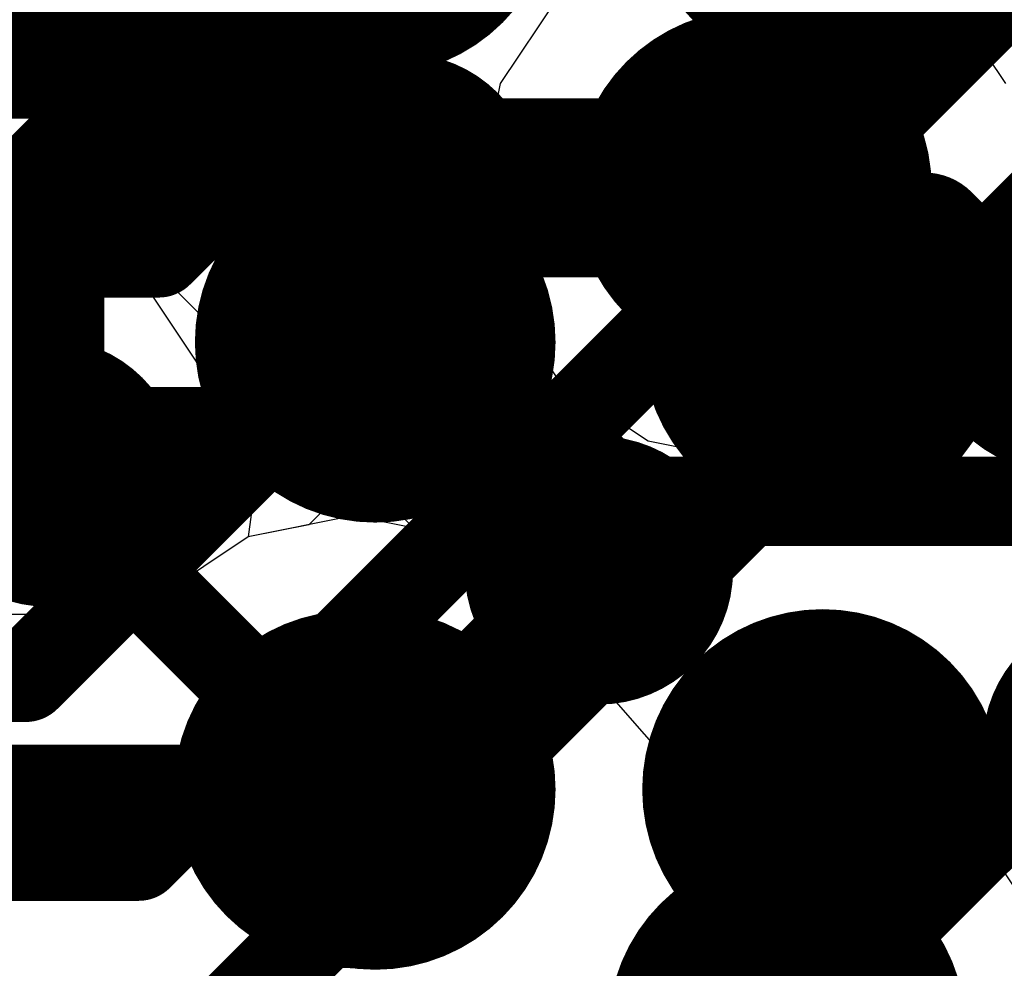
# Model space of a CAD drawing. Header units: millimetres. Extents: x -2 to 68, y -2 to 27.4.
# Tile 365 of 594: x 33.2 to 34.3, y 19.8 to 20.9. Entities that reach past the tile are written whole.
import ezdxf

# ---------------------------------------------------------------- set-up
doc = ezdxf.new("R2010")
doc.units = ezdxf.units.MM
for name, color, linetype in [('BottomLayer', 5, 'Continuous'), ('DrillGuide', 244, 'Continuous'), ('MidLayer1', 16, 'Continuous'), ('MidLayer2', 76, 'Continuous'), ('MidLayer3', 90, 'Continuous'), ('MidLayer4', 156, 'Continuous'), ('MidLayer5', 130, 'Continuous'), ('MidLayer6', 216, 'Continuous'), ('MidLayer7', 6, 'Continuous'), ('MidLayer8', 54, 'Continuous'), ('MultiLayer', 9, 'Continuous'), ('TopLayer', 1, 'Continuous'), ('TopPaste', 8, 'Continuous'), ('TopSolder', 216, 'Continuous'), ('ViaHoleLayer', 16, 'Continuous')]:
    doc.layers.add(name, color=color, linetype=linetype)

# ---------------------------------------------------------------- blocks, each defined once
blk = doc.blocks.new('BGA486C50P27X27_1400X1400X125_227')
at = {"layer": 'TopLayer', "const_width": 0.0999998}
for points in [[(4.45000126, 2.50000008, 1), (4.55000106, 2.50000008, 1)], [(4.950000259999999, 2.50000008, 1), (5.050000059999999, 2.50000008, 1)], [(4.45000126, 2.00000108, 1), (4.55000106, 2.00000108, 1)], [(4.950000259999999, 2.00000108, 1), (5.050000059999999, 2.00000108, 1)]]:
    blk.add_lwpolyline(points, format="xyb", close=True, dxfattribs=at)
at = {"layer": 'TopPaste', "const_width": 0.0999998}
for points in [[(4.45000126, 2.50000008, 1), (4.55000106, 2.50000008, 1)], [(4.950000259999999, 2.50000008, 1), (5.050000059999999, 2.50000008, 1)], [(4.45000126, 2.00000108, 1), (4.55000106, 2.00000108, 1)], [(4.950000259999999, 2.00000108, 1), (5.050000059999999, 2.00000108, 1)]]:
    blk.add_lwpolyline(points, format="xyb", close=True, dxfattribs=at)
at = {"layer": 'TopSolder', "const_width": 0.2015998}
for points in [[(4.399201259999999, 2.50000008, 1), (4.600801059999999, 2.50000008, 1)], [(4.89920026, 2.50000008, 1), (5.100800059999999, 2.50000008, 1)], [(5.39919926, 2.50000008, 1), (5.60079906, 2.50000008, 1)], [(4.399201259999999, 2.00000108, 1), (4.600801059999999, 2.00000108, 1)], [(4.89920026, 2.00000108, 1), (5.100800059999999, 2.00000108, 1)], [(5.39919926, 2.00000108, 1), (5.60079906, 2.00000108, 1)]]:
    blk.add_lwpolyline(points, format="xyb", close=True, dxfattribs=at)

msp = doc.modelspace()

# ---------------------------------------------------------------- linework, layer by layer
at = {"layer": 'BottomLayer', "const_width": 0.0999998}
for points in [[(33.35582101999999, 20.79722536), (33.97793306, 21.4193374)], [(33.36033968, 19.92541862), (34.65425886, 21.2193378)], [(33.44318178, 19.72541902), (34.64151568, 20.92375292)], [(32.88401602, 20.32541782), (33.35582101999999, 20.79722282)], [(33.35582101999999, 20.79722282), (33.35582101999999, 20.79722536)], [(33.61755278, 20.63469584), (33.65582042, 20.67296348)], [(33.61755278, 20.50853912), (33.61755278, 20.63469584)], [(33.23443188, 20.12541822), (33.61755278, 20.50853912)], [(29.61032432, 20.12541822), (33.23443188, 20.12541822)], [(32.95590309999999, 19.92541862), (33.36033968, 19.92541862)]]:
    msp.add_lwpolyline(points, dxfattribs=at)
at = {"layer": 'BottomLayer'}
for points, const_width in [([(33.33082234, 20.79722536, 1), (33.3808197, 20.79722536, 1)], 0.0499999), ([(33.33082234, 20.79722536, 1), (33.3808197, 20.79722536, 1)], 0.0499999), ([(33.33082234, 20.79722282, 1), (33.3808197, 20.79722282, 1)], 0.0499999), ([(33.33082234, 20.79722282, 1), (33.3808197, 20.79722282, 1)], 0.0499999), ([(33.58082184, 20.67296348, 1), (33.730819, 20.67296348, 1)], 0.1499997), ([(33.63082173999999, 20.67296348, 1), (33.68081909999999, 20.67296348, 1)], 0.0499999), ([(33.5925541, 20.63469584, 1), (33.64255146, 20.63469584, 1)], 0.0499999), ([(33.5925541, 20.63469584, 1), (33.64255146, 20.63469584, 1)], 0.0499999), ([(33.5925541, 20.50853912, 1), (33.64255146, 20.50853912, 1)], 0.0499999), ([(33.5925541, 20.50853912, 1), (33.64255146, 20.50853912, 1)], 0.0499999), ([(34.37894825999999, 20.04873816, 1), (34.52894542, 20.04873816, 1)], 0.1499997), ([(33.2094332, 20.12541822, 1), (33.25943056, 20.12541822, 1)], 0.0499999), ([(33.2094332, 20.12541822, 1), (33.25943056, 20.12541822, 1)], 0.0499999), ([(33.335341, 19.92541862, 1), (33.38533836, 19.92541862, 1)], 0.0499999), ([(33.335341, 19.92541862, 1), (33.38533836, 19.92541862, 1)], 0.0499999)]:
    msp.add_lwpolyline(points, format="xyb", close=True, dxfattribs=dict(at, const_width=const_width))
at = {"layer": 'DrillGuide'}
for points, const_width in [([(33.99714816, 20.67225482, 1), (34.09714795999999, 20.67225482, 1)], 0.0999998), ([(33.63082173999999, 20.67296348, 1), (33.68081909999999, 20.67296348, 1)], 0.0499999), ([(33.23369274, 20.35434588, 1), (33.2836901, 20.35434588, 1)], 0.0499999), ([(33.84999834, 20.24494554, 1), (33.8999957, 20.24494554, 1)], 0.0499999), ([(33.54999893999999, 20.00000064, 1), (33.64999874, 20.00000064, 1)], 0.0999998), ([(34.03524054, 19.73097908, 1), (34.13524034, 19.73097908, 1)], 0.0999998)]:
    msp.add_lwpolyline(points, format="xyb", close=True, dxfattribs=dict(at, const_width=const_width))
at = {"layer": 'MidLayer1'}
for p, q in [((33.83085944, 20.88854344), (33.76455528, 20.78930818)), ((33.76455528, 20.78930818), (33.7412711, 20.67225482)), ((33.7412711, 20.67225482), (33.75400158, 20.6082519)), ((33.75400158, 20.6082519), (33.76242422, 20.4804391)), ((33.76242422, 20.4804391), (33.67973198, 20.42518648)), ((33.67973198, 20.42518648), (33.55059838, 20.29605034)), ((33.55059838, 20.29605034), (33.48294548, 20.28259342)), ((33.48294548, 20.28259342), (33.38371022, 20.21628926)), ((33.38371022, 20.21628926), (33.37000438, 20.19577622)), ((33.37000438, 20.19577622), (33.21726401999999, 20.19577622))]:
    msp.add_line(p, q, dxfattribs=at)
for points, const_width in [([(33.94714826, 20.67225482, 1), (34.14714786, 20.67225482, 1)], 0.1999996), ([(34.0096475, 20.67225482, 1), (34.08464862, 20.67225482, 1)], 0.07499858), ([(34.07729532, 20.67225482, 1), (34.15229643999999, 20.67225482, 1)], 0.07499858), ([(34.07729532, 20.67225482, 1), (34.15229643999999, 20.67225482, 1)], 0.07499858), ([(34.13469678, 20.61485336, 1), (34.2096979, 20.61485336, 1)], 0.07499858), ([(34.13469678, 20.61485336, 1), (34.2096979, 20.61485336, 1)], 0.07499858), ([(34.20117874, 20.61485336, 1), (34.27617986, 20.61485336, 1)], 0.07499858), ([(34.20117874, 20.61485336, 1), (34.27617986, 20.61485336, 1)], 0.07499858), ([(34.31431288, 20.5048104, 1), (34.46431003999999, 20.5048104, 1)], 0.1499997), ([(34.3112217, 20.5048104, 1), (34.38622281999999, 20.5048104, 1)], 0.07499858), ([(34.3112217, 20.5048104, 1), (34.38622281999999, 20.5048104, 1)], 0.07499858), ([(34.3518109, 20.5048104, 1), (34.42681202, 20.5048104, 1)], 0.07499858), ([(33.18369284, 20.35434588, 1), (33.33369, 20.35434588, 1)], 0.1499997), ([(33.79999844, 20.24494554, 1), (33.94999559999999, 20.24494554, 1)], 0.1499997), ([(33.8349717, 20.24494554, 1), (33.88496906, 20.24494554, 1)], 0.0499999), ([(33.8349717, 20.24494554, 1), (33.88496906, 20.24494554, 1)], 0.0499999), ([(33.84999834, 20.24494554, 1), (33.8999957, 20.24494554, 1)], 0.0499999), ([(33.49999904, 20.00000064, 1), (33.69999864, 20.00000064, 1)], 0.1999996), ([(33.57500015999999, 20.00000064, 1), (33.62499751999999, 20.00000064, 1)], 0.0499999), ([(33.5900268, 20.00000064, 1), (33.64002416, 20.00000064, 1)], 0.0499999), ([(33.5900268, 20.00000064, 1), (33.64002416, 20.00000064, 1)], 0.0499999), ([(33.98524063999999, 19.73097908, 1), (34.18524024, 19.73097908, 1)], 0.1999996), ([(34.04773987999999, 19.73097908, 1), (34.122741, 19.73097908, 1)], 0.07499858), ([(34.1153877, 19.73097908, 1), (34.19038882, 19.73097908, 1)], 0.07499858), ([(34.1153877, 19.73097908, 1), (34.19038882, 19.73097908, 1)], 0.07499858)]:
    msp.add_lwpolyline(points, format="xyb", close=True, dxfattribs=dict(at, const_width=const_width))
for points, const_width in [([(34.04714806, 20.67225482), (34.11479588, 20.67225482)], 0.1499997), ([(34.11479588, 20.67225482), (34.17219734, 20.61485336)], 0.1499997), ([(34.17219734, 20.61485336), (34.2386793, 20.61485336)], 0.1499997), ([(34.2386793, 20.61485336), (34.34872226, 20.5048104)], 0.1499997), ([(34.34872226, 20.5048104), (34.38931146, 20.5048104)], 0.1499997), ([(33.61502548, 20.00000064), (33.85997038, 20.24494554)], 0.0999998), ([(33.85997038, 20.24494554), (33.87499702, 20.24494554)], 0.0999998), ([(33.59999884, 20.00000064), (33.61502548, 20.00000064)], 0.0999998), ([(34.08524044, 19.73097908), (34.15288826, 19.73097908)], 0.1499997), ([(34.15288826, 19.73097908), (34.25040648, 19.63346086)], 0.1499997)]:
    msp.add_lwpolyline(points, dxfattribs=dict(at, const_width=const_width))
at = {"layer": 'MidLayer2'}
for p, q in [((33.49561499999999, 20.66239708), (33.63818011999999, 20.8049622)), ((33.63818011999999, 20.8049622), (33.75522332, 20.74239946)), ((33.75522332, 20.74239946), (33.7412711, 20.67225482)), ((33.7412711, 20.67225482), (33.76455528, 20.55520146)), ((33.41292276, 20.60714192), (33.49561499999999, 20.66239708)), ((33.31537659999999, 20.58773886), (33.41292276, 20.60714192)), ((33.03277874, 20.58773886), (33.31537659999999, 20.58773886)), ((33.76455528, 20.55520146), (33.83085944, 20.4559662)), ((34.26343668, 20.4559662), (34.32974083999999, 20.55520146)), ((33.83085944, 20.4559662), (33.9300947, 20.38966204)), ((34.16420142, 20.38966204), (34.26343668, 20.4559662)), ((33.9300947, 20.38966204), (34.04714806, 20.36637786)), ((34.04714806, 20.36637786), (34.16420142, 20.38966204)), ((33.59999884, 20.3058776), (33.48294548, 20.28259342)), ((33.7170522, 20.28259342), (33.59999884, 20.3058776)), ((33.48294548, 20.28259342), (33.38371022, 20.21628926)), ((33.81628746, 20.21628926), (33.7170522, 20.28259342)), ((33.38371022, 20.21628926), (33.37000438, 20.19577622)), ((33.88259162, 20.117054), (33.81628746, 20.21628926)), ((33.37000438, 20.19577622), (33.21726401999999, 20.19577622)), ((33.88398354, 20.11005376), (33.88259162, 20.117054)), ((33.96818962, 20.01357186), (33.88398354, 20.11005376)), ((34.08524044, 20.03685604), (33.96818962, 20.01357186)), ((34.2022938, 20.01357186), (34.08524044, 20.03685604)), ((34.30152906, 19.9472677), (34.2022938, 20.01357186)), ((34.36783322, 19.84803244), (34.30152906, 19.9472677))]:
    msp.add_line(p, q, dxfattribs=at)
at = {"layer": 'MidLayer2', "const_width": 0.0999998}
for points in [[(33.31537659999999, 20.84263548), (33.93944952, 21.4667084)], [(32.65736674, 20.84263548), (33.31537659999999, 20.84263548)]]:
    msp.add_lwpolyline(points, dxfattribs=at)
at = {"layer": 'MidLayer2'}
for points, const_width in [([(33.29037792, 20.84263548, 1), (33.34037528, 20.84263548, 1)], 0.0499999), ([(33.29037792, 20.84263548, 1), (33.34037528, 20.84263548, 1)], 0.0499999), ([(33.94714826, 20.67225482, 1), (34.14714786, 20.67225482, 1)], 0.1999996), ([(33.49999904, 20.00000064, 1), (33.69999864, 20.00000064, 1)], 0.1999996), ([(33.98524063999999, 19.73097908, 1), (34.18524024, 19.73097908, 1)], 0.1999996)]:
    msp.add_lwpolyline(points, format="xyb", close=True, dxfattribs=dict(at, const_width=const_width))
at = {"layer": 'MidLayer3'}
for p, q in [((33.83085944, 20.88854344), (33.76455528, 20.78930818)), ((34.32974083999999, 20.78931326), (34.26343668, 20.88854344)), ((33.76455528, 20.78930818), (33.7412711, 20.67225482)), ((33.7412711, 20.67225482), (33.76455528, 20.55520146)), ((33.76455528, 20.55520146), (33.83085944, 20.4559662)), ((34.26343668, 20.4559662), (34.32974083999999, 20.55520146)), ((33.83085944, 20.4559662), (33.9300947, 20.38966204)), ((34.16420142, 20.38966204), (34.26343668, 20.4559662)), ((33.9300947, 20.38966204), (34.04714806, 20.36637786)), ((34.04714806, 20.36637786), (34.16420142, 20.38966204)), ((33.59999884, 20.3058776), (33.48294548, 20.28259342)), ((33.7170522, 20.28259342), (33.59999884, 20.3058776)), ((33.48294548, 20.28259342), (33.38371022, 20.21628926)), ((33.81628746, 20.21628926), (33.7170522, 20.28259342)), ((33.38371022, 20.21628926), (33.37000438, 20.19577622)), ((33.88259162, 20.117054), (33.81628746, 20.21628926)), ((33.37000438, 20.19577622), (33.21726401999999, 20.19577622)), ((33.88398354, 20.11005376), (33.88259162, 20.117054)), ((33.96818962, 20.01357186), (33.88398354, 20.11005376)), ((34.08524044, 20.03685604), (33.96818962, 20.01357186)), ((34.2022938, 20.01357186), (34.08524044, 20.03685604)), ((34.30152906, 19.9472677), (34.2022938, 20.01357186)), ((34.36783322, 19.84803244), (34.30152906, 19.9472677))]:
    msp.add_line(p, q, dxfattribs=at)
at = {"layer": 'MidLayer3', "const_width": 0.1999996}
for points in [[(33.94714826, 20.67225482, 1), (34.14714786, 20.67225482, 1)], [(33.49999904, 20.00000064, 1), (33.69999864, 20.00000064, 1)], [(33.98524063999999, 19.73097908, 1), (34.18524024, 19.73097908, 1)]]:
    msp.add_lwpolyline(points, format="xyb", close=True, dxfattribs=at)
at = {"layer": 'MidLayer4'}
for p, q in [((33.4395318, 20.8892521), (33.37322764, 20.79001684)), ((34.32974083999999, 20.78931326), (34.26343668, 20.88854344)), ((33.37322764, 20.79001684), (33.34994091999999, 20.67296348)), ((33.34994091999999, 20.67296348), (33.37322764, 20.55591012)), ((33.37322764, 20.55591012), (33.4395318, 20.45667486)), ((34.26343668, 20.4559662), (34.32974083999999, 20.55519892)), ((33.4395318, 20.45667486), (33.4398874, 20.45631926)), ((33.4398874, 20.45631926), (33.50078389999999, 20.415631)), ((34.16420395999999, 20.38966204), (34.26343668, 20.4559662)), ((33.50078389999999, 20.415631), (33.48294293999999, 20.28259342)), ((34.04714806, 20.36637532), (34.16420395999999, 20.38966204)), ((33.78120498, 20.23973092), (33.81972916, 20.36673092)), ((33.81972916, 20.36673092), (34.0453599, 20.36673092)), ((34.0453599, 20.36673092), (34.04714806, 20.36637532)), ((33.48294293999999, 20.28259342), (33.38371022, 20.21628926)), ((33.81628746, 20.21628926), (33.78120498, 20.23973092)), ((33.38371022, 20.21628926), (33.37000438, 20.19577622)), ((33.88259162, 20.117054), (33.81628746, 20.21628926)), ((33.37000438, 20.19577622), (33.21726401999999, 20.19577622)), ((33.88398354, 20.11005376), (33.88259162, 20.117054)), ((33.96818962, 20.01357186), (33.88398354, 20.11005376)), ((34.08524044, 20.03685604), (33.96818962, 20.01357186)), ((34.2022938, 20.01357186), (34.08524044, 20.03685604)), ((34.30152906, 19.9472677), (34.2022938, 20.01357186)), ((34.36783322, 19.84803244), (34.30152906, 19.9472677))]:
    msp.add_line(p, q, dxfattribs=at)
for points, const_width in [([(33.94714826, 20.67225482, 1), (34.14714786, 20.67225482, 1)], 0.1999996), ([(33.58082184, 20.67296348, 1), (33.730819, 20.67296348, 1)], 0.1499997), ([(33.60582051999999, 20.67296348, 1), (33.70582032, 20.67296348, 1)], 0.0999998), ([(33.60617612, 20.67260788, 1), (33.70617592, 20.67260788, 1)], 0.0999998), ([(33.60617612, 20.67260788, 1), (33.70617592, 20.67260788, 1)], 0.0999998), ([(33.9967951, 20.67260788, 1), (34.0967949, 20.67260788, 1)], 0.0999998), ([(33.9967951, 20.67260788, 1), (34.0967949, 20.67260788, 1)], 0.0999998), ([(33.99714816, 20.67225482, 1), (34.09714795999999, 20.67225482, 1)], 0.0999998), ([(33.49999904, 20.00000064, 1), (33.69999864, 20.00000064, 1)], 0.1999996), ([(34.37894825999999, 20.04873816, 1), (34.52894542, 20.04873816, 1)], 0.1499997), ([(33.98524063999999, 19.73097908, 1), (34.18524024, 19.73097908, 1)], 0.1999996)]:
    msp.add_lwpolyline(points, format="xyb", close=True, dxfattribs=dict(at, const_width=const_width))
at = {"layer": 'MidLayer4', "const_width": 0.1999996}
for points in [[(33.65582042, 20.67296348), (33.65617602, 20.67260788)], [(33.65617602, 20.67260788), (34.046795, 20.67260788)], [(34.046795, 20.67260788), (34.04714806, 20.67225482)]]:
    msp.add_lwpolyline(points, dxfattribs=at)
at = {"layer": 'MidLayer5', "const_width": 0.0999998}
for points in [[(33.29999944, 20.79999904), (34.3167081, 21.8167077)], [(33.38284154, 20.59999944), (33.80509622, 21.02225412)], [(32.50000104, 20.79999904), (33.29999944, 20.79999904)], [(32.33498231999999, 20.59999944), (33.38284154, 20.59999944)], [(32.90748562, 20.39999984), (33.8244307, 20.39999984)], [(33.8244307, 20.39999984), (33.90217502, 20.32225552)], [(33.90217502, 20.32225552), (34.76670465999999, 20.32225552)], [(34.08524044, 19.73097908), (34.45474693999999, 20.10048558)]]:
    msp.add_lwpolyline(points, dxfattribs=at)
at = {"layer": 'MidLayer5'}
for points, const_width in [([(33.94714826, 20.67225482, 1), (34.14714786, 20.67225482, 1)], 0.1999996), ([(33.27500076, 20.79999904, 1), (33.32499812, 20.79999904, 1)], 0.0499999), ([(33.27500076, 20.79999904, 1), (33.32499812, 20.79999904, 1)], 0.0499999), ([(33.35784286, 20.59999944, 1), (33.40784022, 20.59999944, 1)], 0.0499999), ([(33.35784286, 20.59999944, 1), (33.40784022, 20.59999944, 1)], 0.0499999), ([(33.79943202, 20.39999984, 1), (33.84942938, 20.39999984, 1)], 0.0499999), ([(33.79943202, 20.39999984, 1), (33.84942938, 20.39999984, 1)], 0.0499999), ([(33.87717634, 20.32225552, 1), (33.9271737, 20.32225552, 1)], 0.0499999), ([(33.87717634, 20.32225552, 1), (33.9271737, 20.32225552, 1)], 0.0499999), ([(33.49999904, 20.00000064, 1), (33.69999864, 20.00000064, 1)], 0.1999996), ([(33.98524063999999, 19.73097908, 1), (34.18524024, 19.73097908, 1)], 0.1999996)]:
    msp.add_lwpolyline(points, format="xyb", close=True, dxfattribs=dict(at, const_width=const_width))
at = {"layer": 'MidLayer6'}
for p, q in [((33.83085944, 20.88854344), (33.76455528, 20.78930818)), ((34.32974083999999, 20.78931326), (34.26343668, 20.88854344)), ((33.76455528, 20.78930818), (33.7412711, 20.67225482)), ((33.7412711, 20.67225482), (33.76455528, 20.55520146)), ((33.29754579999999, 20.6354934), (33.19999964, 20.65489646)), ((33.38023804, 20.58023824), (33.29754579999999, 20.6354934)), ((33.66815974, 20.29231908), (33.38023804, 20.58023824)), ((33.76455528, 20.55520146), (33.83085944, 20.4559662)), ((34.26343668, 20.4559662), (34.32974083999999, 20.55520146)), ((33.83085944, 20.4559662), (33.9300947, 20.38966204)), ((34.16420142, 20.38966204), (34.26343668, 20.4559662)), ((33.9300947, 20.38966204), (34.04714806, 20.36637786)), ((34.04714806, 20.36637786), (34.16420142, 20.38966204)), ((33.7170522, 20.28259342), (33.66815974, 20.29231908)), ((33.81628746, 20.21628926), (33.7170522, 20.28259342)), ((33.88259162, 20.117054), (33.81628746, 20.21628926)), ((33.88398354, 20.11005376), (33.88259162, 20.117054)), ((33.96818962, 20.01357186), (33.88398354, 20.11005376)), ((34.08524044, 20.03685604), (33.96818962, 20.01357186)), ((34.2022938, 20.01357186), (34.08524044, 20.03685604)), ((34.30152906, 19.9472677), (34.2022938, 20.01357186)), ((34.36783322, 19.84803244), (34.30152906, 19.9472677))]:
    msp.add_line(p, q, dxfattribs=at)
for points, const_width in [([(33.94714826, 20.67225482, 1), (34.14714786, 20.67225482, 1)], 0.1999996), ([(33.17500096, 20.39999984, 1), (33.22499832, 20.39999984, 1)], 0.0499999), ([(33.17500096, 20.39999984, 1), (33.22499832, 20.39999984, 1)], 0.0499999), ([(33.49999904, 20.00000064, 1), (33.69999864, 20.00000064, 1)], 0.1999996), ([(33.57500015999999, 20.00000064, 1), (33.62499751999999, 20.00000064, 1)], 0.0499999), ([(33.98524063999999, 19.73097908, 1), (34.18524024, 19.73097908, 1)], 0.1999996)]:
    msp.add_lwpolyline(points, format="xyb", close=True, dxfattribs=dict(at, const_width=const_width))
at = {"layer": 'MidLayer6', "const_width": 0.0999998}
for points in [[(32.90748562, 20.39999984), (33.19999964, 20.39999984)], [(33.19999964, 20.39999984), (33.59999884, 20.00000064)]]:
    msp.add_lwpolyline(points, dxfattribs=at)
at = {"layer": 'MidLayer7'}
for p, q in [((33.83085944, 20.88854344), (33.76455528, 20.78930818)), ((34.32974083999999, 20.78931326), (34.26343668, 20.88854344)), ((33.76455528, 20.78930818), (33.7412711, 20.67225482)), ((33.7412711, 20.67225482), (33.76455528, 20.55520146)), ((33.76455528, 20.55520146), (33.83085944, 20.4559662)), ((34.26343668, 20.4559662), (34.32974083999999, 20.55520146)), ((33.83085944, 20.4559662), (33.9300947, 20.38966204)), ((34.16420142, 20.38966204), (34.26343668, 20.4559662)), ((33.9300947, 20.38966204), (34.04714806, 20.36637786)), ((34.04714806, 20.36637786), (34.16420142, 20.38966204)), ((33.59999884, 20.3058776), (33.48294548, 20.28259342)), ((33.7170522, 20.28259342), (33.59999884, 20.3058776)), ((33.48294548, 20.28259342), (33.38371022, 20.21628926)), ((33.81628746, 20.21628926), (33.7170522, 20.28259342)), ((33.38371022, 20.21628926), (33.37000438, 20.19577622)), ((33.88259162, 20.117054), (33.81628746, 20.21628926)), ((33.37000438, 20.19577622), (33.21726401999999, 20.19577622)), ((33.88398354, 20.11005376), (33.88259162, 20.117054)), ((33.96818708, 20.0135744), (33.88398354, 20.11005376)), ((34.08524044, 20.03685604), (34.02073206, 20.02402396)), ((34.2022938, 20.01357186), (34.08524044, 20.03685604)), ((34.02073206, 20.02402396), (33.96818708, 20.0135744)), ((34.22382284, 19.99918784), (34.2022938, 20.01357186)), ((34.71283888, 19.99918784), (34.22382284, 19.99918784))]:
    msp.add_line(p, q, dxfattribs=at)
at = {"layer": 'MidLayer7', "const_width": 0.1999996}
for points in [[(33.94714826, 20.67225482, 1), (34.14714786, 20.67225482, 1)], [(33.49999904, 20.00000064, 1), (33.69999864, 20.00000064, 1)], [(33.98524063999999, 19.73097908, 1), (34.18524024, 19.73097908, 1)]]:
    msp.add_lwpolyline(points, format="xyb", close=True, dxfattribs=at)
at = {"layer": 'MidLayer8'}
for p, q in [((33.83085944, 20.88854344), (33.76455528, 20.78930818)), ((34.32974083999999, 20.78931326), (34.26343668, 20.88854344)), ((33.76455528, 20.78930818), (33.7412711, 20.67225482)), ((33.7412711, 20.67225482), (33.76455528, 20.55520146)), ((33.76455528, 20.55520146), (33.83085944, 20.4559662)), ((34.26343668, 20.4559662), (34.32974083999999, 20.55520146)), ((33.83085944, 20.4559662), (33.9300947, 20.38966204)), ((34.16420142, 20.38966204), (34.26343668, 20.4559662)), ((33.9300947, 20.38966204), (34.04714806, 20.36637786)), ((34.04714806, 20.36637786), (34.16420142, 20.38966204)), ((33.59999884, 20.3058776), (33.48294548, 20.28259342)), ((33.7170522, 20.28259342), (33.59999884, 20.3058776)), ((33.48294548, 20.28259342), (33.38371022, 20.21628926)), ((33.81628746, 20.21628926), (33.7170522, 20.28259342)), ((33.38371022, 20.21628926), (33.37000438, 20.19577622)), ((33.88259162, 20.117054), (33.81628746, 20.21628926)), ((33.37000438, 20.19577622), (33.21726401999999, 20.19577622)), ((33.88398354, 20.11005376), (33.88259162, 20.117054)), ((33.96818962, 20.01357186), (33.88398354, 20.11005376)), ((34.08524044, 20.03685604), (33.96818962, 20.01357186)), ((34.2022938, 20.01357186), (34.08524044, 20.03685604)), ((34.30152906, 19.9472677), (34.2022938, 20.01357186)), ((34.36783322, 19.84803244), (34.30152906, 19.9472677))]:
    msp.add_line(p, q, dxfattribs=at)
at = {"layer": 'MidLayer8', "const_width": 0.1999996}
for points in [[(33.94714826, 20.67225482, 1), (34.14714786, 20.67225482, 1)], [(33.49999904, 20.00000064, 1), (33.69999864, 20.00000064, 1)], [(33.98524063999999, 19.73097908, 1), (34.18524024, 19.73097908, 1)]]:
    msp.add_lwpolyline(points, format="xyb", close=True, dxfattribs=at)
at = {"layer": 'MultiLayer'}
for points, const_width in [([(33.94714826, 20.67225482, 1), (34.14714786, 20.67225482, 1)], 0.1999996), ([(33.58082184, 20.67296348, 1), (33.730819, 20.67296348, 1)], 0.1499997), ([(34.31431288, 20.5048104, 1), (34.46431003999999, 20.5048104, 1)], 0.1499997), ([(33.18369284, 20.35434588, 1), (33.33369, 20.35434588, 1)], 0.1499997), ([(33.79999844, 20.24494554, 1), (33.94999559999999, 20.24494554, 1)], 0.1499997), ([(33.49999904, 20.00000064, 1), (33.69999864, 20.00000064, 1)], 0.1999996), ([(34.37894825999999, 20.04873816, 1), (34.52894542, 20.04873816, 1)], 0.1499997), ([(33.98524063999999, 19.73097908, 1), (34.18524024, 19.73097908, 1)], 0.1999996)]:
    msp.add_lwpolyline(points, format="xyb", close=True, dxfattribs=dict(at, const_width=const_width))
at = {"layer": 'TopLayer'}
for points, const_width in [([(33.25869142, 20.63369), (33.62499751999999, 20.9999961)], 0.127), ([(33.25869142, 20.35434588), (33.25869142, 20.63369)], 0.127), ([(33.62499751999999, 20.49747234), (33.62499751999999, 20.4999971)], 0.0999998), ([(34.12499652, 20.4999971), (34.1274019, 20.50240248)], 0.0999998), ([(34.1274019, 20.50240248), (34.38690354, 20.50240248)], 0.0999998), ([(33.62499751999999, 20.49747234), (33.87499702, 20.24747284)], 0.0999998), ([(33.87499702, 20.24494554), (33.87499702, 20.24747284)], 0.0999998), ([(32.53115668, 19.99999556), (33.62499498, 19.99999556)], 0.0999998), ([(33.62499498, 19.99999556), (33.62499751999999, 19.9999981)], 0.0999998), ([(34.12499652, 19.9999981), (34.13911891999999, 19.9858757)], 0.0999998), ([(34.13911891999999, 19.9858757), (34.46999456, 19.9858757)], 0.0999998)]:
    msp.add_lwpolyline(points, dxfattribs=dict(at, const_width=const_width))
for points, const_width in [([(33.22694142, 20.63369, 1), (33.29044142, 20.63369, 1)], 0.0635), ([(33.22694142, 20.63369, 1), (33.29044142, 20.63369, 1)], 0.0635), ([(34.31431288, 20.5048104, 1), (34.46431003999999, 20.5048104, 1)], 0.1499997), ([(33.59999884, 20.4999971, 1), (33.6499962, 20.4999971, 1)], 0.0499999), ([(34.09999783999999, 20.4999971, 1), (34.14999519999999, 20.4999971, 1)], 0.0499999), ([(34.10240322, 20.50240248, 1), (34.15240058, 20.50240248, 1)], 0.0499999), ([(34.10240322, 20.50240248, 1), (34.15240058, 20.50240248, 1)], 0.0499999), ([(33.59999884, 20.49747234, 1), (33.6499962, 20.49747234, 1)], 0.0499999), ([(33.59999884, 20.49747234, 1), (33.6499962, 20.49747234, 1)], 0.0499999), ([(33.18369284, 20.35434588, 1), (33.33369, 20.35434588, 1)], 0.1499997), ([(33.22694142, 20.35434588, 1), (33.29044142, 20.35434588, 1)], 0.0635), ([(33.79999844, 20.24494554, 1), (33.94999559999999, 20.24494554, 1)], 0.1499997), ([(33.84999834, 20.24747284, 1), (33.8999957, 20.24747284, 1)], 0.0499999), ([(33.84999834, 20.24747284, 1), (33.8999957, 20.24747284, 1)], 0.0499999), ([(33.84999834, 20.24494554, 1), (33.8999957, 20.24494554, 1)], 0.0499999), ([(33.59999629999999, 19.99999556, 1), (33.64999365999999, 19.99999556, 1)], 0.0499999), ([(33.59999629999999, 19.99999556, 1), (33.64999365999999, 19.99999556, 1)], 0.0499999), ([(33.59999884, 19.9999981, 1), (33.6499962, 19.9999981, 1)], 0.0499999), ([(34.09999783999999, 19.9999981, 1), (34.14999519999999, 19.9999981, 1)], 0.0499999), ([(34.11412024, 19.9858757, 1), (34.1641176, 19.9858757, 1)], 0.0499999), ([(34.11412024, 19.9858757, 1), (34.1641176, 19.9858757, 1)], 0.0499999)]:
    msp.add_lwpolyline(points, format="xyb", close=True, dxfattribs=dict(at, const_width=const_width))
at = {"layer": 'ViaHoleLayer'}
for points, const_width in [([(33.99714816, 20.67225482, 1), (34.09714795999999, 20.67225482, 1)], 0.0999998), ([(33.63082173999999, 20.67296348, 1), (33.68081909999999, 20.67296348, 1)], 0.0499999), ([(33.23369274, 20.35434588, 1), (33.2836901, 20.35434588, 1)], 0.0499999), ([(33.84999834, 20.24494554, 1), (33.8999957, 20.24494554, 1)], 0.0499999), ([(33.54999893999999, 20.00000064, 1), (33.64999874, 20.00000064, 1)], 0.0999998), ([(34.03524054, 19.73097908, 1), (34.13524034, 19.73097908, 1)], 0.0999998)]:
    msp.add_lwpolyline(points, format="xyb", close=True, dxfattribs=dict(at, const_width=const_width))

# ---------------------------------------------------------------- block references
at = {"rotation": 90}
msp.add_blockref('BGA486C50P27X27_1400X1400X125_227', (36.1249976, 15.49999694), dxfattribs=at)

doc.saveas('drawing.dxf')
